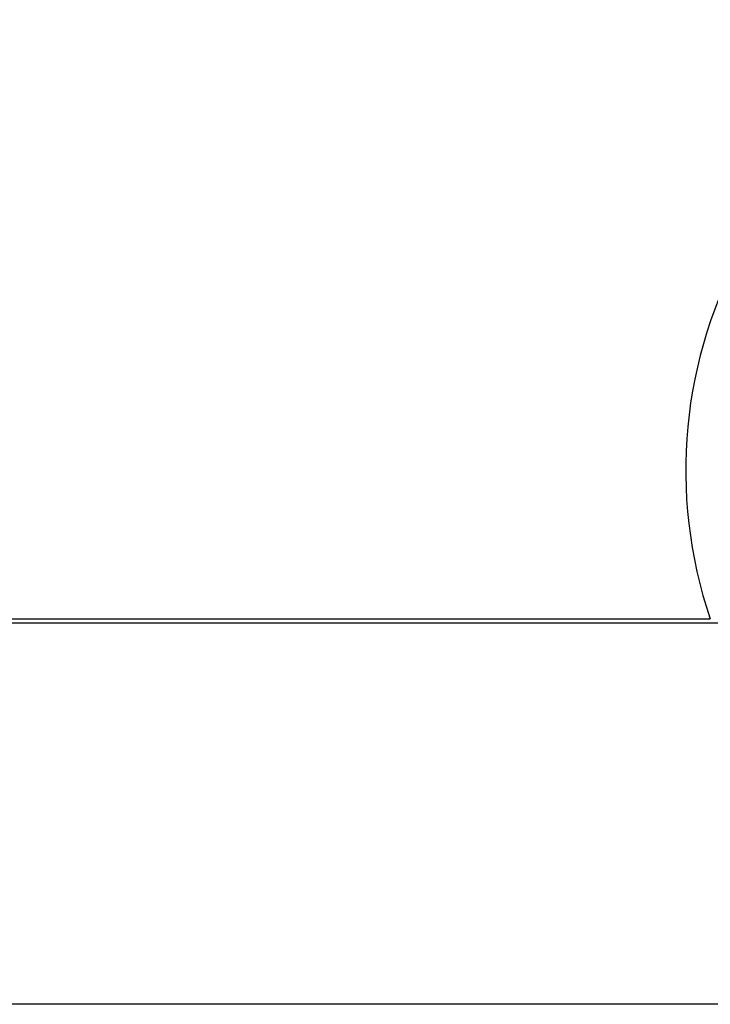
# Model space of a CAD drawing. Header units: inches. Extents: x 24 to 1128, y -69 to 748.
# Tile 526 of 656: x 939 to 960, y 156 to 187. Entities that reach past the tile are written whole.
import ezdxf

# ---------------------------------------------------------------- set-up
doc = ezdxf.new("R2010")
doc.units = ezdxf.units.IN
doc.header["$LTSCALE"] = 32
doc.header["$MEASUREMENT"] = 0
doc.layers.add('Visible (ANSI)', color=7, linetype='Continuous', lineweight=30)

msp = doc.modelspace()

# ---------------------------------------------------------------- linework, layer by layer
at = {"layer": 'Visible (ANSI)'}
for p, q in [((912.53453, 167.86817), (960.30987, 167.86817)), ((961.55533, 167.73367), (917.53453, 167.73367)), ((962.22766, 167.73367), (917.53453, 167.73367)), ((979.57953, 155.73367), (917.53453, 155.73367))]:
    msp.add_line(p, q, dxfattribs=at)
msp.add_arc((974.03453, 172.54617), 14.5, 101.940544, 198.821487, dxfattribs=at)

doc.saveas('drawing.dxf')
